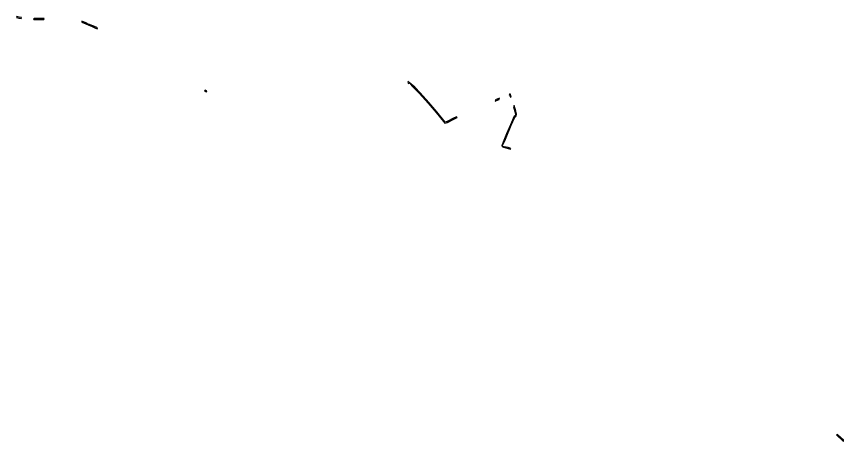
# Model space of a CAD drawing. Extents: x -603967 to -594699, y -1179315 to -1165625.
# Drawn here: x -603967 to -601107, y -1167094 to -1165625 of the extents above; entities that cross this region are included whole.
import ezdxf

# ---------------------------------------------------------------- set-up
doc = ezdxf.new("R2010")
doc.units = 0
doc.layers.add('Věcná břemena k části', color=7, linetype='Continuous')

msp = doc.modelspace()

# ---------------------------------------------------------------- linework, layer by layer
at = {"layer": 'Věcná břemena k části'}
for points in [[(-603966.65, -1165628.53), (-603958.69, -1165630.57), (-603950.16, -1165631.8), (-603949.37, -1165628.38), (-603958.01, -1165627.13), (-603966, -1165625.08)], [(-603906.58, -1165634.91), (-603886.59, -1165635.44), (-603878.95, -1165635.52), (-603875.96, -1165635.55), (-603872.07, -1165635.6), (-603870.87, -1165632.07), (-603875.53, -1165632.06), (-603878.52, -1165632.03), (-603886.53, -1165631.94), (-603905.59, -1165631.44), (-603908.24, -1165633.82)], [(-603741.28, -1165644.34), (-603705.47, -1165659.85), (-603700.81, -1165661.87), (-603696.36, -1165663.86), (-603687.74, -1165667.71), (-603686.62, -1165664.5), (-603699.39, -1165658.67), (-603711.91, -1165653.25), (-603714.08, -1165652.62), (-603719.02, -1165651.21), (-603723.83, -1165648.79), (-603726.48, -1165646.94), (-603740.33, -1165640.93)], [(-602598.32, -1165865.52), (-602595.02, -1165869.37), (-602591.81, -1165872.18), (-602573.12, -1165890.95), (-602543.44, -1165923.94), (-602515.83, -1165956.98), (-602486.15, -1165993.6), (-602476.56, -1165991.44), (-602454.14, -1165979.68), (-602442.52, -1165974.1), (-602444.84, -1165971.44), (-602455.72, -1165976.76), (-602477.78, -1165988.12), (-602484.79, -1165989.7), (-602513.13, -1165954.76), (-602540.8, -1165921.64), (-602570.58, -1165888.55), (-602589.41, -1165869.62), (-602601.83, -1165858.76), (-602608.78, -1165853.07), (-602609.44, -1165852.53), (-602613.42, -1165848.26), (-602612.95, -1165851.07), (-602613.58, -1165853.22), (-602611.84, -1165855.09), (-602609.89, -1165856.68), (-602608.73, -1165853.37), (-602606.68, -1165855.76)], [(-603316.29, -1165882.61), (-603310.33, -1165885.12), (-603308.48, -1165882.1), (-603314.44, -1165879.6)], [(-602263.55, -1165896.23), (-602261.47, -1165896.46), (-602258.88, -1165903.72), (-602255.67, -1165902.29), (-602258.91, -1165893.22), (-602262.17, -1165892.87)], [(-602312.05, -1165917.79), (-602300.93, -1165913.18), (-602298.09, -1165912.02), (-602296.37, -1165907.53), (-602302.27, -1165909.94), (-602310.53, -1165913.36)], [(-602247.64, -1165937.13), (-602243.32, -1165953.46), (-602240.32, -1165965.49), (-602240.85, -1165966.35), (-602241.47, -1165966.79), (-602244.48, -1165968.92), (-602245.84, -1165969.88), (-602259.05, -1165999.02), (-602272.22, -1166030.67), (-602284.15, -1166059.42), (-602288.8, -1166071.37), (-602287.71, -1166072.79), (-602276.03, -1166048.99), (-602255.83, -1166000.42), (-602243.47, -1165973.14), (-602243.04, -1165972.18), (-602240.64, -1165970.35), (-602237.42, -1165962.62), (-602239.94, -1165952.58), (-602245.32, -1165932.24)], [(-602286.54, -1166074.32), (-602285.7, -1166075.42), (-602274.4, -1166078.63), (-602259.05, -1166082.99), (-602257.29, -1166080.87), (-602267, -1166078.23), (-602272.94, -1166076.65)], [(-601108.69, -1167092.13), (-601107.15, -1167093.69), (-601107.3, -1167088.62), (-601127.26, -1167069.68), (-601130.79, -1167071.15)]]:
    msp.add_lwpolyline(points, close=True, dxfattribs=at)

doc.saveas('drawing.dxf')
